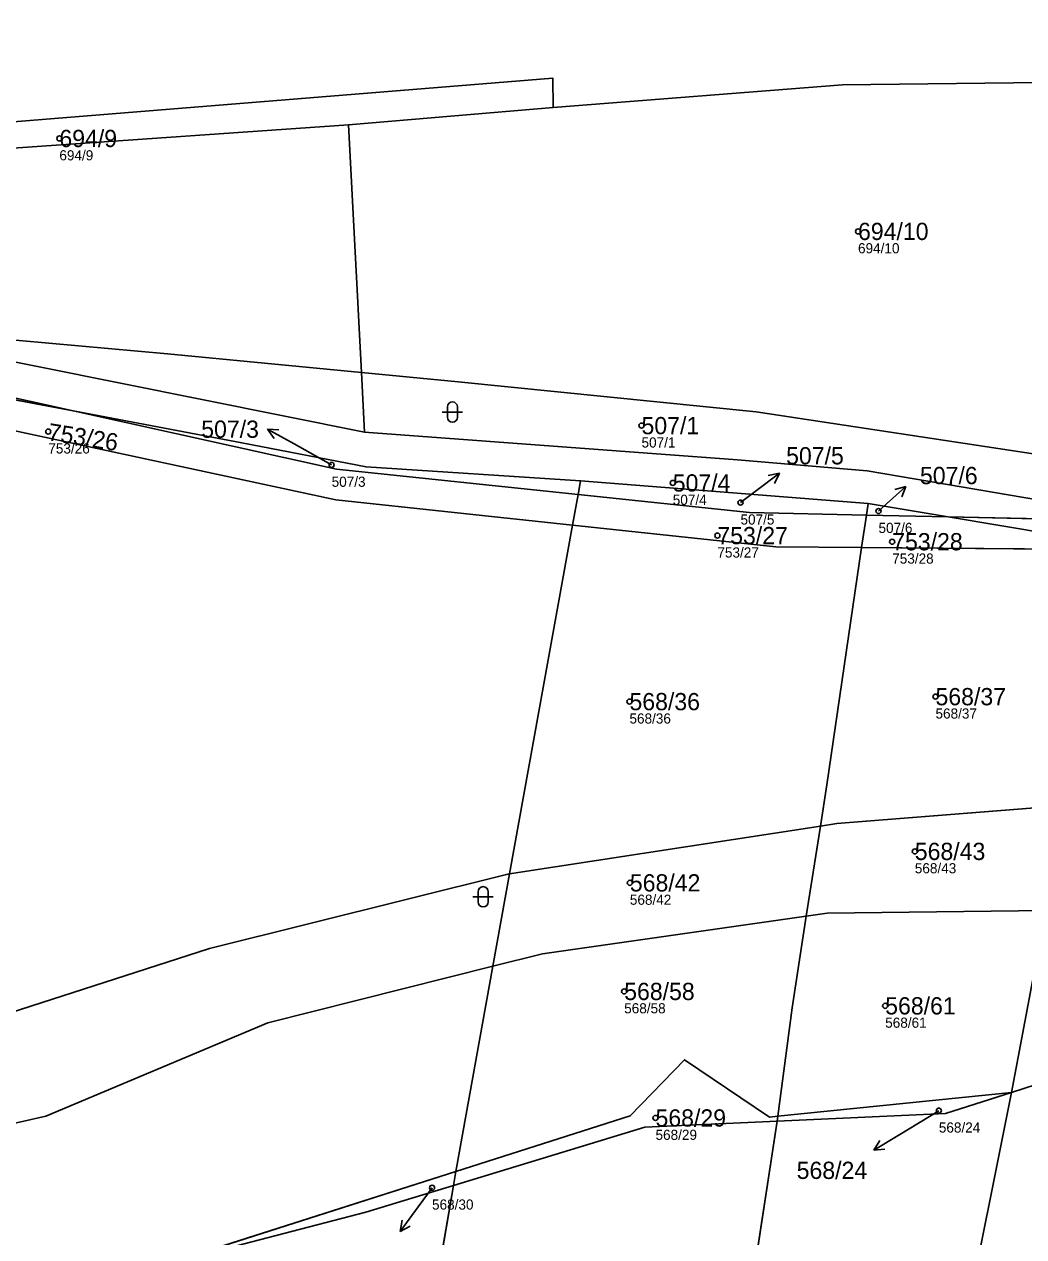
# Model space of a CAD drawing. Extents: x -732749 to -730903, y -1025757 to -1023435.
# Drawn here: x -731803.8 to -731705.2, y -1024223.6 to -1024104.1 of the extents above; entities that cross this region are included whole.
import ezdxf

# ---------------------------------------------------------------- set-up
doc = ezdxf.new("R2010")
doc.units = 0
for name, color, linetype in [('Definiční body', 7, 'Continuous'), ('Hranice parcel', 7, 'Continuous'), ('Parcelní čísla', 7, 'Continuous'), ('Polygon parcely', 7, 'Continuous'), ('Pop  PČ popisy', 7, 'Continuous'), ('Značky kultur', 7, 'Continuous')]:
    doc.layers.add(name, color=color, linetype=linetype)

msp = doc.modelspace()

# ---------------------------------------------------------------- linework, layer by layer
at = {"layer": 'Definiční body'}
for centre in [(-731800.29, -1024115.33), (-731721.53, -1024124.49), (-731742.88, -1024143.63), (-731801.38, -1024144.22), (-731773.44, -1024147.5), (-731739.8, -1024149.28), (-731733.12, -1024151.22), (-731719.51, -1024152.05), (-731735.4, -1024154.47), (-731718.16, -1024155.07), (-731744.07, -1024170.83), (-731713.89, -1024170.34), (-731715.93, -1024185.59), (-731744.03, -1024188.69), (-731744.59, -1024199.39), (-731718.85, -1024200.81), (-731713.56, -1024211.14), (-731741.5, -1024211.86), (-731763.54, -1024218.73)]:
    msp.add_circle(centre, 0.25, dxfattribs=at)
at = {"layer": 'Hranice parcel'}
for p, q in [((-731771.77, -1024113.99), (-731751.61, -1024112.27)), ((-731770.5, -1024138.39), (-731771.77, -1024113.99)), ((-731821.42, -1024137.9), (-731798.94, -1024142.18)), ((-731770.5, -1024138.39), (-731770.19, -1024144.29)), ((-731749.13, -1024150.42), (-731748.89, -1024149.07)), ((-731748.89, -1024149.07), (-731720.54, -1024151.29)), ((-731749.68, -1024153.44), (-731749.13, -1024150.42)), ((-731749.13, -1024150.42), (-731732.22, -1024152.19)), ((-731720.71, -1024152.44), (-731720.54, -1024151.29)), ((-731720.54, -1024151.29), (-731712.64, -1024152.62)), ((-731732.22, -1024152.19), (-731720.71, -1024152.44)), ((-731721.18, -1024155.65), (-731720.71, -1024152.44)), ((-731720.71, -1024152.44), (-731712.64, -1024152.62)), ((-731696.96, -1024155.25), (-731712.64, -1024152.62)), ((-731712.64, -1024152.62), (-731686.53, -1024153.19)), ((-731755.89, -1024187.81), (-731749.68, -1024153.44)), ((-731729.65, -1024155.59), (-731749.68, -1024153.44)), ((-731721.18, -1024155.65), (-731729.65, -1024155.59)), ((-731697.06, -1024155.83), (-731721.18, -1024155.65)), ((-731723.63, -1024182.84), (-731701.16, -1024181.06)), ((-731725.24, -1024183.09), (-731723.63, -1024182.84)), ((-731755.89, -1024187.81), (-731725.24, -1024183.09)), ((-731726.63, -1024191.97), (-731725.24, -1024183.09)), ((-731757.54, -1024196.91), (-731755.89, -1024187.81)), ((-731756.06, -1024187.84), (-731755.89, -1024187.81)), ((-731706.41, -1024209.34), (-731703.02, -1024191.4)), ((-731761.19, -1024217.13), (-731757.54, -1024196.91)), ((-731703.96, -1024208.55), (-731706.41, -1024209.34)), ((-731706.41, -1024209.34), (-731729.44, -1024211.68)), ((-731729.52, -1024212.19), (-731747.47, -1024329.77)), ((-731729.44, -1024211.68), (-731729.52, -1024212.19)), ((-731761.19, -1024217.13), (-731790.16, -1024226.37)), ((-731761.19, -1024217.13), (-731761.43, -1024218.53)), ((-731761.43, -1024218.53), (-731778.44, -1024318.15))]:
    msp.add_line(p, q, dxfattribs=at)
for points in [[(-731751.61, -1024112.27), (-731723.06, -1024110.04), (-731683.74, -1024109.6), (-731665.81, -1024108.55)], [(-731855.1, -1024112.7), (-731807.69, -1024113.93), (-731751.63, -1024109.38), (-731751.61, -1024112.27)], [(-731771.77, -1024113.99), (-731807.25, -1024116.46), (-731854.93, -1024114.82)], [(-731770.5, -1024138.39), (-731789.62, -1024136.56), (-731818.92, -1024133.92), (-731854.98, -1024127.97)], [(-731830.81, -1024134.24), (-731818.36, -1024134.62), (-731770.19, -1024144.29)], [(-731830.81, -1024134.24), (-731807.87, -1024140.2), (-731798.94, -1024142.18)], [(-731703.36, -1024146.53), (-731731.57, -1024142.27), (-731760.95, -1024139.31), (-731770.5, -1024138.39)], [(-731798.94, -1024142.18), (-731772.97, -1024147.92), (-731749.13, -1024150.42)], [(-731748.89, -1024149.07), (-731770.05, -1024147.7), (-731782.3, -1024145.34), (-731798.94, -1024142.18)], [(-731749.68, -1024153.44), (-731773.03, -1024150.94), (-731808.37, -1024143.36)], [(-731770.19, -1024144.29), (-731733.4, -1024146.99), (-731720.64, -1024148.07), (-731695.91, -1024152.3), (-731686.53, -1024153.19)], [(-731725.24, -1024183.09), (-731724.6, -1024179.03), (-731721.18, -1024155.65)], [(-731852.6, -1024209.21), (-731842.86, -1024210.52), (-731815.56, -1024204.85), (-731785.49, -1024195.16), (-731756.06, -1024187.84)], [(-731757.54, -1024196.91), (-731752.66, -1024195.69), (-731726.63, -1024191.97)], [(-731729.44, -1024211.68), (-731728.04, -1024201.01), (-731726.63, -1024191.97)], [(-731726.63, -1024191.97), (-731724.57, -1024191.68), (-731703.02, -1024191.4)], [(-731852.81, -1024217.16), (-731837.84, -1024219.89), (-731801.63, -1024211.67), (-731779.74, -1024202.48), (-731757.54, -1024196.91)], [(-731729.44, -1024211.68), (-731730.26, -1024211.77), (-731738.63, -1024206.12), (-731744, -1024211.65), (-731761.19, -1024217.13)], [(-731706.41, -1024209.34), (-731720.74, -1024280.87), (-731730.32, -1024334.42)], [(-731706.41, -1024209.34), (-731712.89, -1024211.43), (-731729.52, -1024212.19)], [(-731729.52, -1024212.19), (-731742.54, -1024212.78), (-731761.43, -1024218.53)], [(-731761.43, -1024218.53), (-731770.08, -1024221.15), (-731790.16, -1024226.37)]]:
    msp.add_lwpolyline(points, dxfattribs=at)
at = {"layer": 'Polygon parcely'}
for points in [[(-731807.69, -1024113.93), (-731751.63, -1024109.38), (-731751.61, -1024112.27), (-731723.06, -1024110.04), (-731683.74, -1024109.6), (-731665.81, -1024108.55), (-731663.74, -1024089.04), (-731659.42, -1024060.31), (-731657.53, -1024043.74), (-731653.58, -1023998.71), (-731654.72, -1023977.09), (-731656.33, -1023977.15), (-731656.64, -1023974.16), (-731676.79, -1023970.46), (-731708.41, -1023967.75), (-731726.57, -1023967.06), (-731737.16, -1023967.97), (-731745.7, -1023968.7), (-731754, -1023970.33), (-731763.76, -1023974.48), (-731776.99, -1023982.43), (-731791.19, -1023992.59), (-731801.07, -1024000.88), (-731808.94, -1024009.8)], [(-731611.89, -1024167.33), (-731622.99, -1024164.34), (-731635.05, -1024161.71), (-731646.19, -1024159), (-731657.79, -1024156.86), (-731669.88, -1024155.14), (-731686.53, -1024153.19), (-731712.64, -1024152.62), (-731696.96, -1024155.25), (-731692.06, -1024155.87), (-731678.96, -1024155.97), (-731656.6, -1024159.72), (-731639.82, -1024162.42), (-731594.06, -1024172.99)], [(-731785.59, -1024360.29), (-731779.1, -1024322.02), (-731789.97, -1024318.9), (-731803.5, -1024295.39), (-731803.41, -1024287.73), (-731814.77, -1024270.31), (-731825.8, -1024236.96), (-731797.81, -1024228.36), (-731790.16, -1024226.37), (-731761.19, -1024217.13), (-731757.54, -1024196.91), (-731779.74, -1024202.48), (-731801.63, -1024211.67), (-731837.84, -1024219.89), (-731852.81, -1024217.16), (-731853.6, -1024246.75), (-731852.94, -1024254.38), (-731850.98, -1024269.43), (-731840.81, -1024326.71), (-731842.06, -1024359.44)]]:
    msp.add_lwpolyline(points, dxfattribs=at)
for points in [[(-731665.81, -1024108.55), (-731683.74, -1024109.6), (-731723.06, -1024110.04), (-731751.61, -1024112.27), (-731771.77, -1024113.99), (-731770.5, -1024138.39), (-731760.95, -1024139.31), (-731731.57, -1024142.27), (-731703.36, -1024146.53), (-731669.55, -1024150.46), (-731667.99, -1024128.18), (-731666.55, -1024114.94)], [(-731771.77, -1024113.99), (-731751.61, -1024112.27), (-731751.63, -1024109.38), (-731807.69, -1024113.93), (-731855.1, -1024112.7), (-731854.93, -1024114.82), (-731807.25, -1024116.46)], [(-731770.5, -1024138.39), (-731771.77, -1024113.99), (-731807.25, -1024116.46), (-731854.93, -1024114.82), (-731862.81, -1024114.63), (-731868.01, -1024124.93), (-731865.03, -1024125.6), (-731858.18, -1024127.14), (-731854.98, -1024127.97), (-731818.92, -1024133.92), (-731789.62, -1024136.56)], [(-731770.5, -1024138.39), (-731789.62, -1024136.56), (-731818.92, -1024133.92), (-731854.98, -1024127.97), (-731830.81, -1024134.24), (-731818.36, -1024134.62), (-731770.19, -1024144.29)], [(-731798.94, -1024142.18), (-731807.87, -1024140.2), (-731830.81, -1024134.24), (-731843.84, -1024133.78), (-731844.63, -1024135.07), (-731833.13, -1024137.7), (-731821.42, -1024137.9)], [(-731807.87, -1024140.2), (-731798.94, -1024142.18), (-731782.3, -1024145.34), (-731770.05, -1024147.7), (-731748.89, -1024149.07), (-731720.54, -1024151.29), (-731712.64, -1024152.62), (-731686.53, -1024153.19), (-731695.91, -1024152.3), (-731720.64, -1024148.07), (-731733.4, -1024146.99), (-731770.19, -1024144.29), (-731818.36, -1024134.62), (-731830.81, -1024134.24)], [(-731749.13, -1024150.42), (-731772.97, -1024147.92), (-731798.94, -1024142.18), (-731821.42, -1024137.9), (-731825.94, -1024139.34), (-731808.37, -1024143.36), (-731773.03, -1024150.94), (-731749.68, -1024153.44)], [(-731695.91, -1024152.3), (-731686.53, -1024153.19), (-731678.14, -1024153.37), (-731669.83, -1024154.36), (-731669.55, -1024150.46), (-731703.36, -1024146.53), (-731731.57, -1024142.27), (-731760.95, -1024139.31), (-731770.5, -1024138.39), (-731770.19, -1024144.29), (-731733.4, -1024146.99), (-731720.64, -1024148.07)], [(-731756.06, -1024187.84), (-731755.89, -1024187.81), (-731749.68, -1024153.44), (-731773.03, -1024150.94), (-731808.37, -1024143.36), (-731825.94, -1024139.34), (-731835.78, -1024142.47), (-731846.08, -1024158.33), (-731852.29, -1024197.69), (-731852.6, -1024209.21), (-731842.86, -1024210.52), (-731815.56, -1024204.85), (-731785.49, -1024195.16)], [(-731782.3, -1024145.34), (-731798.94, -1024142.18), (-731772.97, -1024147.92), (-731749.13, -1024150.42), (-731748.89, -1024149.07), (-731770.05, -1024147.7)], [(-731732.22, -1024152.19), (-731720.71, -1024152.44), (-731720.54, -1024151.29), (-731748.89, -1024149.07), (-731749.13, -1024150.42)], [(-731720.71, -1024152.44), (-731732.22, -1024152.19), (-731749.13, -1024150.42), (-731749.68, -1024153.44), (-731729.65, -1024155.59), (-731721.18, -1024155.65)], [(-731712.64, -1024152.62), (-731720.54, -1024151.29), (-731720.71, -1024152.44)], [(-731696.96, -1024155.25), (-731712.64, -1024152.62), (-731720.71, -1024152.44), (-731721.18, -1024155.65), (-731697.06, -1024155.83)], [(-731729.65, -1024155.59), (-731749.68, -1024153.44), (-731755.89, -1024187.81), (-731725.24, -1024183.09), (-731724.6, -1024179.03), (-731721.18, -1024155.65)], [(-731701.16, -1024181.06), (-731697.06, -1024155.83), (-731721.18, -1024155.65), (-731724.6, -1024179.03), (-731725.24, -1024183.09), (-731723.63, -1024182.84)], [(-731701.16, -1024181.06), (-731723.63, -1024182.84), (-731725.24, -1024183.09), (-731726.63, -1024191.97), (-731724.57, -1024191.68), (-731703.02, -1024191.4), (-731701.74, -1024184.6)], [(-731726.63, -1024191.97), (-731725.24, -1024183.09), (-731755.89, -1024187.81), (-731757.54, -1024196.91), (-731752.66, -1024195.69)], [(-731852.81, -1024217.16), (-731837.84, -1024219.89), (-731801.63, -1024211.67), (-731779.74, -1024202.48), (-731757.54, -1024196.91), (-731755.89, -1024187.81), (-731756.06, -1024187.84), (-731785.49, -1024195.16), (-731815.56, -1024204.85), (-731842.86, -1024210.52), (-731852.6, -1024209.21)], [(-731680.75, -1024201.04), (-731678.09, -1024188.76), (-731694.08, -1024191.28), (-731703.02, -1024191.4), (-731706.41, -1024209.34), (-731703.96, -1024208.55)], [(-731728.04, -1024201.01), (-731726.63, -1024191.97), (-731752.66, -1024195.69), (-731757.54, -1024196.91), (-731761.19, -1024217.13), (-731744, -1024211.65), (-731738.63, -1024206.12), (-731730.26, -1024211.77), (-731729.44, -1024211.68)], [(-731703.02, -1024191.4), (-731724.57, -1024191.68), (-731726.63, -1024191.97), (-731728.04, -1024201.01), (-731729.44, -1024211.68), (-731706.41, -1024209.34)], [(-731744, -1024211.65), (-731761.19, -1024217.13), (-731761.43, -1024218.53), (-731742.54, -1024212.78), (-731729.52, -1024212.19), (-731729.44, -1024211.68), (-731730.26, -1024211.77), (-731738.63, -1024206.12)], [(-731730.32, -1024334.42), (-731715.01, -1024338.86), (-731710.83, -1024339.62), (-731702.25, -1024302.71), (-731686.67, -1024228.22), (-731683.09, -1024211.86), (-731687.18, -1024211.88), (-731696.83, -1024207.67), (-731703.96, -1024208.55), (-731706.41, -1024209.34), (-731720.74, -1024280.87)], [(-731712.89, -1024211.43), (-731729.52, -1024212.19), (-731747.47, -1024329.77), (-731742.25, -1024330.96), (-731730.32, -1024334.42), (-731720.74, -1024280.87), (-731706.41, -1024209.34)], [(-731706.41, -1024209.34), (-731729.44, -1024211.68), (-731729.52, -1024212.19), (-731712.89, -1024211.43)], [(-731770.57, -1024324.47), (-731747.47, -1024329.77), (-731729.52, -1024212.19), (-731742.54, -1024212.78), (-731761.43, -1024218.53), (-731778.44, -1024318.15)], [(-731790.16, -1024226.37), (-731770.08, -1024221.15), (-731761.43, -1024218.53), (-731761.19, -1024217.13)], [(-731770.08, -1024221.15), (-731790.16, -1024226.37), (-731797.6, -1024228.74), (-731806.39, -1024231.54), (-731810.08, -1024237.21), (-731803.28, -1024275.13), (-731803.41, -1024287.73), (-731799.91, -1024293.11), (-731783.14, -1024314.37), (-731778.44, -1024318.15), (-731761.43, -1024218.53)]]:
    msp.add_lwpolyline(points, close=True, dxfattribs=at)
at = {"layer": 'Pop  PČ popisy'}
for p, q in [((-731777.13, -1024145.44), (-731779.76, -1024143.98)), ((-731779.76, -1024143.98), (-731778.64, -1024144.03)), ((-731779.76, -1024143.98), (-731779.12, -1024144.91)), ((-731773.44, -1024147.5), (-731777.13, -1024145.44)), ((-731731.68, -1024150.13), (-731729.28, -1024148.32)), ((-731729.28, -1024148.32), (-731730.38, -1024148.53)), ((-731729.28, -1024148.32), (-731729.78, -1024149.33)), ((-731733.12, -1024151.22), (-731731.68, -1024150.13)), ((-731719.04, -1024151.63), (-731716.81, -1024149.62)), ((-731716.81, -1024149.62), (-731717.89, -1024149.92)), ((-731716.81, -1024149.62), (-731717.22, -1024150.66)), ((-731719.51, -1024152.05), (-731719.04, -1024151.63)), ((-731713.56, -1024211.14), (-731717.41, -1024213.48)), ((-731717.41, -1024213.48), (-731719.98, -1024215.03)), ((-731719.98, -1024215.03), (-731719.38, -1024214.08)), ((-731719.98, -1024215.03), (-731718.87, -1024214.94)), ((-731763.54, -1024218.73), (-731764.91, -1024220.62)), ((-731764.91, -1024220.62), (-731766.67, -1024223.05)), ((-731766.67, -1024223.05), (-731766.49, -1024221.94)), ((-731766.67, -1024223.05), (-731765.68, -1024222.53))]:
    msp.add_line(p, q, dxfattribs=at)
at = {"layer": 'Značky kultur'}
for p, q in [((-731762.03, -1024141.79), (-731762.03, -1024142.79)), ((-731761.03, -1024142.79), (-731761.03, -1024141.79)), ((-731762.53, -1024142.29), (-731760.53, -1024142.29)), ((-731759.5, -1024190.06), (-731757.5, -1024190.06)), ((-731759, -1024189.56), (-731759, -1024190.56)), ((-731758, -1024190.56), (-731758, -1024189.56))]:
    msp.add_line(p, q, dxfattribs=at)
for centre, start, end in [((-731761.53, -1024141.79), 0, 180), ((-731761.53, -1024142.79), 180, 359.9879), ((-731758.5, -1024189.56), 0, 180), ((-731758.5, -1024190.56), 180, 359.9879)]:
    msp.add_arc(centre, 0.5, start, end, dxfattribs=at)

# ---------------------------------------------------------------- texts
at = {"layer": 'Definiční body'}
for s, p in [('694/9', (-731800.29, -1024117.49)), ('694/10', (-731721.53, -1024126.65)), ('753/26', (-731801.38, -1024146.38)), ('507/1', (-731742.88, -1024145.79)), ('507/3', (-731773.44, -1024149.66)), ('507/4', (-731739.8, -1024151.44)), ('507/5', (-731733.12, -1024153.38)), ('507/6', (-731719.51, -1024154.21)), ('753/27', (-731735.4, -1024156.63)), ('753/28', (-731718.16, -1024157.23)), ('568/36', (-731744.07, -1024172.99)), ('568/37', (-731713.89, -1024172.5)), ('568/43', (-731715.93, -1024187.75)), ('568/42', (-731744.03, -1024190.85)), ('568/58', (-731744.59, -1024201.55)), ('568/61', (-731718.85, -1024202.97)), ('568/24', (-731713.56, -1024213.3)), ('568/29', (-731741.5, -1024214.02)), ('568/30', (-731763.54, -1024220.89))]:
    msp.add_text(s, height=1, dxfattribs=at).set_placement(p)
at = {"layer": 'Parcelní čísla'}
for s, p in [('694/9', (-731800.29, -1024116.18)), ('694/10', (-731721.53, -1024125.34)), ('507/3', (-731786.3, -1024144.83)), ('507/1', (-731742.88, -1024144.48)), ('507/5', (-731728.62, -1024147.45)), ('507/6', (-731715.42, -1024149.4)), ('507/4', (-731739.8, -1024150.13)), ('753/27', (-731735.4, -1024155.32)), ('753/28', (-731718.16, -1024155.92)), ('568/37', (-731713.89, -1024171.19)), ('568/36', (-731744.07, -1024171.68)), ('568/43', (-731715.93, -1024186.44)), ('568/42', (-731744.03, -1024189.54)), ('568/58', (-731744.59, -1024200.24)), ('568/61', (-731718.85, -1024201.66)), ('568/29', (-731741.5, -1024212.71)), ('568/24', (-731727.58, -1024217.87))]:
    msp.add_text(s, height=1.7, dxfattribs=at).set_placement(p)
msp.add_text('753/26', height=1.7, rotation=351, dxfattribs=at).set_placement((-731801.51, -1024145.06))

doc.saveas('drawing.dxf')
